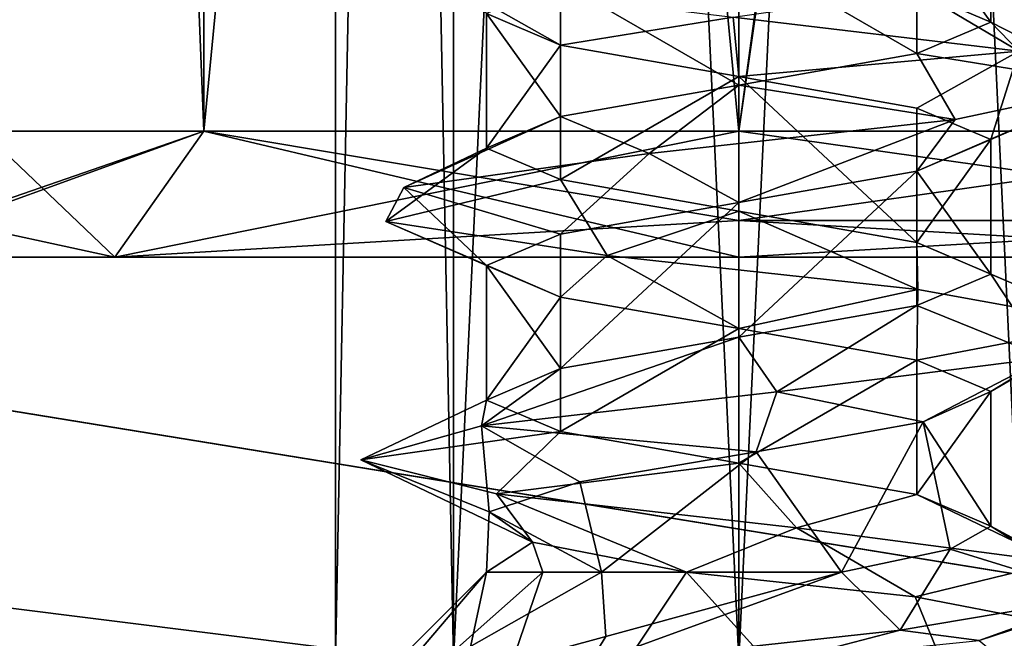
# Model space of a CAD drawing. Header units: millimetres. Extents: x -50 to 50, y -22 to 96.
# Tile 231 of 374: x 19.15 to 23.05, y -19.51 to -17.06. Entities that reach past the tile are written whole.
import ezdxf

# ---------------------------------------------------------------- set-up
doc = ezdxf.new("R2010")
doc.units = ezdxf.units.MM
doc.header["$LTSCALE"] = 65.185185
for name, color, linetype in [('1231', 7, 'CONTINUOUS'), ('1233', 7, 'CONTINUOUS'), ('1239', 7, 'CONTINUOUS'), ('1287', 7, 'CONTINUOUS'), ('1288', 7, 'CONTINUOUS'), ('1289', 7, 'CONTINUOUS'), ('1290', 7, 'CONTINUOUS'), ('1298', 7, 'CONTINUOUS'), ('1301', 7, 'CONTINUOUS'), ('1304', 7, 'CONTINUOUS'), ('1307', 7, 'CONTINUOUS'), ('1339', 7, 'CONTINUOUS'), ('1340', 7, 'CONTINUOUS'), ('1342', 7, 'CONTINUOUS'), ('1343', 7, 'CONTINUOUS'), ('3077', 7, 'CONTINUOUS'), ('3080', 7, 'CONTINUOUS'), ('3121', 7, 'CONTINUOUS'), ('3123', 7, 'CONTINUOUS'), ('3126', 7, 'CONTINUOUS'), ('3128', 7, 'CONTINUOUS'), ('3223', 7, 'CONTINUOUS'), ('3226', 7, 'CONTINUOUS'), ('3267', 7, 'CONTINUOUS'), ('3269', 7, 'CONTINUOUS'), ('3272', 7, 'CONTINUOUS'), ('3274', 7, 'CONTINUOUS'), ('3723', 7, 'CONTINUOUS'), ('3724', 7, 'CONTINUOUS'), ('3756', 7, 'CONTINUOUS'), ('3757', 7, 'CONTINUOUS'), ('3857', 7, 'CONTINUOUS'), ('3858', 7, 'CONTINUOUS'), ('3890', 7, 'CONTINUOUS'), ('3891', 7, 'CONTINUOUS')]:
    doc.layers.add(name, color=color, linetype=linetype)

msp = doc.modelspace()

# ---------------------------------------------------------------- linework, layer by layer
at = {"layer": '1231', "color": 7, "linetype": 'CONTINUOUS', "true_color": 0xe0f2ff}
for points in [[(39.9586, -22, -50), (-39.9586, -22, -50), (39.9586, -14, -50), (39.9586, -22, -50)], [(39.9586, -14, -50), (-39.9586, -22, -50), (24, -14, -50), (39.9586, -14, -50)], [(24, -14, -50), (-39.9586, -22, -50), (0, -15.5, -50), (24, -14, -50)]]:
    msp.add_3dface(points, dxfattribs=at)
at = {"layer": '1233', "color": 7, "linetype": 'CONTINUOUS', "true_color": 0xe0f2ff}
for points in [[(0, -15.5, 50), (39.9586, -22, 50), (10.6231, -11.2872, 50), (0, -15.5, 50)], [(39.9586, -22, 50), (24, -14, 50), (10.6231, -11.2872, 50), (39.9586, -22, 50)], [(-39.9586, -22, 50), (39.9586, -22, 50), (-39.9586, -14, 50), (-39.9586, -22, 50)], [(39.9586, -22, 50), (-24, -14, 50), (-39.9586, -14, 50), (39.9586, -22, 50)], [(-24, -14, 50), (39.9586, -22, 50), (0, -15.5, 50), (-24, -14, 50)]]:
    msp.add_3dface(points, dxfattribs=at)
at = {"layer": '1239', "color": 7, "linetype": 'CONTINUOUS', "true_color": 0xe0f2ff}
for points in [[(-22, -18, 38.5), (24.5, -18, -38.5), (-24.5, -18, 38.5), (-22, -18, 38.5)], [(-24.5, -18, 38.5), (24.5, -18, -38.5), (5.375, -18, -32), (-24.5, -18, 38.5)], [(22, -18, 38.5), (24.5, -18, -38.5), (-22, -18, 38.5), (22, -18, 38.5)], [(-19.5251, -18, 39.5251), (22, -18, 38.5), (-22, -18, 38.5), (-19.5251, -18, 39.5251)], [(-19.5251, -18, -39.5251), (-22, -18, -38.5), (19.5251, -18, -39.5251), (-19.5251, -18, -39.5251)], [(19.5251, -18, -39.5251), (-22, -18, -38.5), (22, -18, -38.5), (19.5251, -18, -39.5251)], [(22, -18, -38.5), (-22, -18, -38.5), (-3.875, -18, -35), (22, -18, -38.5)], [(19.5251, -18, 39.5251), (22, -18, 38.5), (-19.5251, -18, 39.5251), (19.5251, -18, 39.5251)], [(-18.5, -18, 42), (19.5251, -18, 39.5251), (-19.5251, -18, 39.5251), (-18.5, -18, 42)], [(18.5, -18, -42), (-19.5251, -18, -39.5251), (19.5251, -18, -39.5251), (18.5, -18, -42)], [(18.5, -18, 42), (19.5251, -18, 39.5251), (-18.5, -18, 42), (18.5, -18, 42)], [(24.5, -18, -38.5), (22, -18, -38.5), (-3.875, -18, -35), (24.5, -18, -38.5)], [(-3.5, -18, -35), (24.5, -18, -38.5), (-3.875, -18, -35), (-3.5, -18, -35)], [(24.5, -18, -38.5), (-3.5, -18, -35), (-1.25, -18, -35), (24.5, -18, -38.5)], [(24.5, -18, -38.5), (-1.25, -18, -35), (1.375, -18, -35), (24.5, -18, -38.5)], [(1.625, -18, -35), (24.5, -18, -38.5), (1.375, -18, -35), (1.625, -18, -35)], [(24.5, -18, -38.5), (1.625, -18, -35), (4.1875, -18, -35), (24.5, -18, -38.5)], [(5.375, -18, -32.3191), (24.5, -18, -38.5), (3.625, -18, -32.3191), (5.375, -18, -32.3191)], [(3.625, -18, -32.3191), (24.5, -18, -38.5), (5.1875, -18, -33.7234), (3.625, -18, -32.3191)], [(4.4375, -18, -35), (24.5, -18, -38.5), (4.1875, -18, -35), (4.4375, -18, -35)], [(4.8125, -18, -34.9362), (24.5, -18, -38.5), (4.4375, -18, -35), (4.8125, -18, -34.9362)], [(5.0625, -18, -34.8085), (24.5, -18, -38.5), (4.8125, -18, -34.9362), (5.0625, -18, -34.8085)], [(5.3125, -18, -34.5532), (24.5, -18, -38.5), (5.0625, -18, -34.8085), (5.3125, -18, -34.5532)], [(5.1875, -18, -33.7234), (24.5, -18, -38.5), (5.3125, -18, -33.9149), (5.1875, -18, -33.7234)], [(5.3125, -18, -33.9149), (24.5, -18, -38.5), (5.375, -18, -34.1702), (5.3125, -18, -33.9149)], [(5.375, -18, -34.2979), (24.5, -18, -38.5), (5.3125, -18, -34.5532), (5.375, -18, -34.2979)], [(5.375, -18, -32), (24.5, -18, -38.5), (5.375, -18, -32.3191), (5.375, -18, -32)], [(5.375, -18, -34.1702), (24.5, -18, -38.5), (5.375, -18, -34.2979), (5.375, -18, -34.1702)], [(24.5, -18, 38.5), (24.5, -18, -38.5), (22, -18, 38.5), (24.5, -18, 38.5)]]:
    msp.add_3dface(points, dxfattribs=at)
at = {"layer": '1287', "color": 7, "linetype": 'CONTINUOUS', "true_color": 0xe0f2ff}
for points in [[(19, 4.5, -42), (19, -17.5, -42), (19.8787, -17.5, -39.8787), (19, 4.5, -42)], [(19.8787, 4.5, -39.8787), (19, 4.5, -42), (19.8787, -17.5, -39.8787), (19.8787, 4.5, -39.8787)], [(22, 4.5, -39), (19.8787, 4.5, -39.8787), (22, -17.5, -39), (22, 4.5, -39)], [(22, -17.5, -39), (19.8787, 4.5, -39.8787), (19.8787, -17.5, -39.8787), (22, -17.5, -39)]]:
    msp.add_3dface(points, dxfattribs=at)
at = {"layer": '1288', "color": 7, "linetype": 'CONTINUOUS', "true_color": 0xe0f2ff}
for points in [[(25, 4.5, -39), (22, 4.5, -39), (22, -17.5, -39), (25, 4.5, -39)], [(25, 4.5, -39), (22, -17.5, -39), (24.5, 0, -39), (25, 4.5, -39)], [(24.5, 0, -39), (22, -17.5, -39), (24.5, -17.5, -39), (24.5, 0, -39)]]:
    msp.add_3dface(points, dxfattribs=at)
at = {"layer": '1289', "color": 7, "linetype": 'CONTINUOUS', "true_color": 0xe0f2ff}
for points in [[(22, -17.5, 39), (22, 4.5, 39), (24.5, -17.5, 39), (22, -17.5, 39)], [(24.5, -17.5, 39), (22, 4.5, 39), (24.5, 0, 39), (24.5, -17.5, 39)]]:
    msp.add_3dface(points, dxfattribs=at)
at = {"layer": '1290', "color": 7, "linetype": 'CONTINUOUS', "true_color": 0xe0f2ff}
for points in [[(19, 4.5, 42), (19.8787, 4.5, 39.8787), (19, -17.5, 42), (19, 4.5, 42)], [(19, -17.5, 42), (19.8787, 4.5, 39.8787), (19.8787, -17.5, 39.8787), (19, -17.5, 42)], [(22, 4.5, 39), (22, -17.5, 39), (19.8787, -17.5, 39.8787), (22, 4.5, 39)], [(19.8787, 4.5, 39.8787), (22, 4.5, 39), (19.8787, -17.5, 39.8787), (19.8787, 4.5, 39.8787)]]:
    msp.add_3dface(points, dxfattribs=at)
at = {"layer": '1298', "color": 7, "linetype": 'CONTINUOUS', "true_color": 0xe0f2ff}
for points in [[(23.1315, 4.5, -43.1313), (22, 4.5, -43.6), (23.1314, -19.6, -43.1314), (23.1315, 4.5, -43.1313)], [(23.1314, -19.6, -43.1314), (22, 4.5, -43.6), (22, -19.6, -43.6), (23.1314, -19.6, -43.1314)], [(22, 4.5, -40.4), (23.1315, 4.5, -40.8687), (22, -19.6, -40.4), (22, 4.5, -40.4)], [(22, -19.6, -40.4), (23.1315, 4.5, -40.8687), (23.1314, -19.6, -40.8686), (22, -19.6, -40.4)]]:
    msp.add_3dface(points, dxfattribs=at)
at = {"layer": '1301', "color": 7, "linetype": 'CONTINUOUS', "true_color": 0xe0f2ff}
for points in [[(20.4, -19.6, -42), (20.8686, -19.6, -43.1314), (20.4, 4.5, -42), (20.4, -19.6, -42)], [(20.4, 4.5, -42), (20.8686, -19.6, -43.1314), (20.8685, 4.5, -43.1313), (20.4, 4.5, -42)], [(20.8686, -19.6, -40.8686), (20.4, -19.6, -42), (20.8685, 4.5, -40.8687), (20.8686, -19.6, -40.8686)], [(20.8685, 4.5, -40.8687), (20.4, -19.6, -42), (20.4, 4.5, -42), (20.8685, 4.5, -40.8687)], [(22, -19.6, -43.6), (22, 4.5, -43.6), (20.8685, 4.5, -43.1313), (22, -19.6, -43.6)], [(22, 4.5, -40.4), (20.8686, -19.6, -40.8686), (20.8685, 4.5, -40.8687), (22, 4.5, -40.4)], [(20.8686, -19.6, -43.1314), (22, -19.6, -43.6), (20.8685, 4.5, -43.1313), (20.8686, -19.6, -43.1314)], [(22, 4.5, -40.4), (22, -19.6, -40.4), (20.8686, -19.6, -40.8686), (22, 4.5, -40.4)]]:
    msp.add_3dface(points, dxfattribs=at)
at = {"layer": '1304', "color": 7, "linetype": 'CONTINUOUS', "true_color": 0xe0f2ff}
for points in [[(22, -19.6, 43.6), (22, 4.5, 43.6), (23.1315, 4.5, 43.1313), (22, -19.6, 43.6)], [(23.1314, -19.6, 43.1314), (22, -19.6, 43.6), (23.1315, 4.5, 43.1313), (23.1314, -19.6, 43.1314)], [(22, -19.6, 40.4), (23.1314, -19.6, 40.8686), (22, 4.5, 40.4), (22, -19.6, 40.4)], [(22, 4.5, 40.4), (23.1314, -19.6, 40.8686), (23.1315, 4.5, 40.8687), (22, 4.5, 40.4)]]:
    msp.add_3dface(points, dxfattribs=at)
at = {"layer": '1307', "color": 7, "linetype": 'CONTINUOUS', "true_color": 0xe0f2ff}
for points in [[(20.4, 4.5, 42), (20.8685, 4.5, 43.1313), (20.4, -19.6, 42), (20.4, 4.5, 42)], [(20.4, -19.6, 42), (20.8685, 4.5, 43.1313), (20.8686, -19.6, 43.1314), (20.4, -19.6, 42)], [(20.8685, 4.5, 40.8687), (20.4, 4.5, 42), (20.8686, -19.6, 40.8686), (20.8685, 4.5, 40.8687)], [(20.8686, -19.6, 40.8686), (20.4, 4.5, 42), (20.4, -19.6, 42), (20.8686, -19.6, 40.8686)], [(20.8685, 4.5, 43.1313), (22, 4.5, 43.6), (20.8686, -19.6, 43.1314), (20.8685, 4.5, 43.1313)], [(22, -19.6, 40.4), (22, 4.5, 40.4), (20.8685, 4.5, 40.8687), (22, -19.6, 40.4)], [(22, -19.6, 40.4), (20.8685, 4.5, 40.8687), (20.8686, -19.6, 40.8686), (22, -19.6, 40.4)], [(22, 4.5, 43.6), (22, -19.6, 43.6), (20.8686, -19.6, 43.1314), (22, 4.5, 43.6)]]:
    msp.add_3dface(points, dxfattribs=at)
at = {"layer": '1339', "color": 7, "linetype": 'CONTINUOUS', "true_color": 0xe0f2ff}
for points in [[(19.5251, -18, 39.5251), (18.5, -18, 42), (19.8787, -17.5, 39.8787), (19.5251, -18, 39.5251)], [(19.8787, -17.5, 39.8787), (18.5, -18, 42), (18.8536, -17.8536, 42), (19.8787, -17.5, 39.8787)], [(19, -17.5, 42), (19.8787, -17.5, 39.8787), (18.8536, -17.8536, 42), (19, -17.5, 42)], [(22, -17.5, 39), (19.5251, -18, 39.5251), (19.8787, -17.5, 39.8787), (22, -17.5, 39)], [(19.5251, -18, 39.5251), (22, -17.5, 39), (22, -17.8536, 38.8536), (19.5251, -18, 39.5251)], [(22, -18, 38.5), (19.5251, -18, 39.5251), (22, -17.8536, 38.8536), (22, -18, 38.5)]]:
    msp.add_3dface(points, dxfattribs=at)
at = {"layer": '1340', "color": 7, "linetype": 'CONTINUOUS', "true_color": 0xe0f2ff}
for points in [[(22, -17.5, 39), (24.5, -17.5, 39), (24.5, -17.8522, 38.8549), (22, -17.5, 39)], [(22, -17.8536, 38.8536), (22, -17.5, 39), (24.5, -17.8522, 38.8549), (22, -17.8536, 38.8536)], [(24.5, -18, 38.5), (22, -17.8536, 38.8536), (24.5, -17.8522, 38.8549), (24.5, -18, 38.5)], [(24.5, -18, 38.5), (22, -18, 38.5), (22, -17.8536, 38.8536), (24.5, -18, 38.5)]]:
    msp.add_3dface(points, dxfattribs=at)
at = {"layer": '1342', "color": 7, "linetype": 'CONTINUOUS', "true_color": 0xe0f2ff}
for points in [[(24.5, -17.5, -39), (22, -17.5, -39), (22, -17.8536, -38.8536), (24.5, -17.5, -39)], [(24.5, -17.5, -39), (22, -17.8536, -38.8536), (24.5, -17.8536, -38.8536), (24.5, -17.5, -39)], [(22, -18, -38.5), (24.5, -18, -38.5), (24.5, -17.8536, -38.8536), (22, -18, -38.5)], [(22, -17.8536, -38.8536), (22, -18, -38.5), (24.5, -17.8536, -38.8536), (22, -17.8536, -38.8536)]]:
    msp.add_3dface(points, dxfattribs=at)
at = {"layer": '1343', "color": 7, "linetype": 'CONTINUOUS', "true_color": 0xe0f2ff}
for points in [[(19.5251, -18, -39.5251), (19, -17.5, -42), (18.8536, -17.8536, -42), (19.5251, -18, -39.5251)], [(19, -17.5, -42), (19.5251, -18, -39.5251), (19.8787, -17.5, -39.8787), (19, -17.5, -42)], [(19.5251, -18, -39.5251), (22, -18, -38.5), (19.8787, -17.5, -39.8787), (19.5251, -18, -39.5251)], [(19.8787, -17.5, -39.8787), (22, -18, -38.5), (22, -17.8536, -38.8536), (19.8787, -17.5, -39.8787)], [(22, -17.5, -39), (19.8787, -17.5, -39.8787), (22, -17.8536, -38.8536), (22, -17.5, -39)], [(18.5, -18, -42), (19.5251, -18, -39.5251), (18.8536, -17.8536, -42), (18.5, -18, -42)]]:
    msp.add_3dface(points, dxfattribs=at)
at = {"layer": '3077', "linetype": 'CONTINUOUS'}
for points in [[(23, -18.5332, -42), (22.7312, -18.6526, -41.3179), (23, -19.0668, -42), (23, -18.5332, -42)], [(22.7312, -18.6526, -41.3179), (22.0694, -18.7721, -41.0024), (22.4078, -19.25, -41.0869), (22.7312, -18.6526, -41.3179)], [(22.839, -19.1584, -41.4558), (22.7312, -18.6526, -41.3179), (22.4078, -19.25, -41.0869), (22.839, -19.1584, -41.4558)], [(23, -19.0668, -42), (22.7312, -18.6526, -41.3179), (22.839, -19.1584, -41.4558), (23, -19.0668, -42)], [(22.0694, -18.7721, -41.0024), (21.3702, -18.8916, -41.2232), (21.4558, -19.25, -41.161), (22.0694, -18.7721, -41.0024)], [(22.4078, -19.25, -41.0869), (22.0694, -18.7721, -41.0024), (21.4558, -19.25, -41.161), (22.4078, -19.25, -41.0869)], [(21.3702, -18.8916, -41.2232), (21.0096, -19.011, -41.8616), (21.4558, -19.25, -41.161), (21.3702, -18.8916, -41.2232)], [(21.1814, -19.1305, -42.5743), (21, -19.25, -42), (21.0096, -19.011, -41.8616), (21.1814, -19.1305, -42.5743)], [(21.0096, -19.011, -41.8616), (21, -19.25, -42), (21.4558, -19.25, -41.161), (21.0096, -19.011, -41.8616)], [(21.2232, -19.25, -42.6298), (21, -19.25, -42), (21.1814, -19.1305, -42.5743), (21.2232, -19.25, -42.6298)], [(21.7932, -19.25, -42.9784), (21.2232, -19.25, -42.6298), (21.1814, -19.1305, -42.5743), (21.7932, -19.25, -42.9784)]]:
    msp.add_3dface(points, dxfattribs=at)
at = {"layer": '3080', "linetype": 'CONTINUOUS'}
for points in [[(21, -18.0332, -42), (21.2929, -18.1582, -42.7071), (21, -18.5668, -42), (21, -18.0332, -42)], [(21, -18.5668, -42), (21.2929, -18.1582, -42.7071), (21.2929, -18.6919, -42.7071), (21, -18.5668, -42)], [(21.2929, -18.1582, -42.7071), (22, -18.2832, -43), (21.2929, -18.6919, -42.7071), (21.2929, -18.1582, -42.7071)], [(21.2929, -18.6919, -42.7071), (22, -18.2832, -43), (22, -18.8168, -43), (21.2929, -18.6919, -42.7071)], [(22, -18.2832, -43), (22.7071, -18.4081, -42.7071), (22, -18.8168, -43), (22, -18.2832, -43)], [(22, -18.8168, -43), (22.7071, -18.4081, -42.7071), (22.7071, -18.9418, -42.7071), (22, -18.8168, -43)], [(22.7071, -18.4081, -42.7071), (23, -18.5332, -42), (22.7071, -18.9418, -42.7071), (22.7071, -18.4081, -42.7071)], [(23, -18.5332, -42), (23, -19.0668, -42), (22.7071, -18.9418, -42.7071), (23, -18.5332, -42)]]:
    msp.add_3dface(points, dxfattribs=at)
at = {"layer": '3121', "linetype": 'CONTINUOUS'}
for points in [[(20.6249, -21, -39.6185), (21, -19.25, -42), (19.25, -21, -42), (20.6249, -21, -39.6185)], [(21.4558, -19.25, -41.161), (21, -19.25, -42), (20.5734, -19.75, -41.5365), (21.4558, -19.25, -41.161)], [(20.5734, -19.75, -41.5365), (21, -19.25, -42), (20.6249, -21, -39.6185), (20.5734, -19.75, -41.5365)], [(21.4558, -19.25, -41.161), (20.5734, -19.75, -41.5365), (21.4727, -19.5046, -40.8616), (21.4558, -19.25, -41.161)], [(22.4078, -19.25, -41.0869), (21.4558, -19.25, -41.161), (21.4727, -19.5046, -40.8616), (22.4078, -19.25, -41.0869)], [(23.1931, -19.4431, -42), (22.9542, -19.5215, -41.1597), (24.75, -21, -42), (23.1931, -19.4431, -42)]]:
    msp.add_3dface(points, dxfattribs=at)
at = {"layer": '3123', "linetype": 'CONTINUOUS'}
for points in [[(21, -19.25, -42), (21.2232, -19.25, -42.6298), (19.25, -21, -42), (21, -19.25, -42)], [(19.25, -21, -42), (21.2232, -19.25, -42.6298), (20.6249, -21, -44.3815), (19.25, -21, -42)], [(21.2232, -19.25, -42.6298), (21.7932, -19.25, -42.9784), (20.6249, -21, -44.3815), (21.2232, -19.25, -42.6298)], [(20.6249, -21, -44.3815), (21.7932, -19.25, -42.9784), (23.3751, -21, -44.3815), (20.6249, -21, -44.3815)], [(21.7932, -19.25, -42.9784), (22.6992, -19.3476, -42.8461), (23.3751, -21, -44.3815), (21.7932, -19.25, -42.9784)], [(22.6992, -19.3476, -42.8461), (23.1931, -19.4431, -42), (23.3751, -21, -44.3815), (22.6992, -19.3476, -42.8461)]]:
    msp.add_3dface(points, dxfattribs=at)
at = {"layer": '3126', "linetype": 'CONTINUOUS'}
for points in [[(20.8594, -16.9125, -42.9742), (21.9776, -17.0476, -43.4998), (21.2929, -17.1582, -42.7071), (20.8594, -16.9125, -42.9742)], [(21, -17.0332, -42), (20.8594, -16.9125, -42.9742), (21.2929, -17.1582, -42.7071), (21, -17.0332, -42)], [(21.2929, -17.1582, -42.7071), (21.9776, -17.0476, -43.4998), (22, -17.2832, -43), (21.2929, -17.1582, -42.7071)], [(21.9776, -17.0476, -43.4998), (23.1109, -17.1827, -43.0079), (22, -17.2832, -43), (21.9776, -17.0476, -43.4998)], [(22, -17.2832, -43), (23.1109, -17.1827, -43.0079), (22.7071, -17.4082, -42.7071), (22, -17.2832, -43)], [(22.7071, -17.4082, -42.7071), (23.1109, -17.1827, -43.0079), (23, -17.5332, -42), (22.7071, -17.4082, -42.7071)], [(23.1109, -17.1827, -43.0079), (23.4906, -17.3179, -41.832), (23, -17.5332, -42), (23.1109, -17.1827, -43.0079)], [(23.4906, -17.3179, -41.832), (22.8588, -17.453, -40.7702), (22.7071, -17.6582, -41.2929), (23.4906, -17.3179, -41.832)], [(23, -17.5332, -42), (23.4906, -17.3179, -41.832), (22.7071, -17.6582, -41.2929), (23, -17.5332, -42)], [(22.8588, -17.453, -40.7702), (21.6444, -17.5881, -40.5428), (21.9999, -17.7832, -41), (22.8588, -17.453, -40.7702)], [(22.7071, -17.6582, -41.2929), (22.8588, -17.453, -40.7702), (21.9999, -17.7832, -41), (22.7071, -17.6582, -41.2929)], [(21.6444, -17.5881, -40.5428), (20.6712, -17.7232, -41.304), (21.2929, -17.9082, -41.2929), (21.6444, -17.5881, -40.5428)], [(21.9999, -17.7832, -41), (21.6444, -17.5881, -40.5428), (21.2929, -17.9082, -41.2929), (21.9999, -17.7832, -41)], [(20.5996, -17.8583, -42.5376), (21, -18.0332, -42), (20.6712, -17.7232, -41.304), (20.5996, -17.8583, -42.5376)], [(20.6712, -17.7232, -41.304), (21, -18.0332, -42), (21.2929, -17.9082, -41.2929), (20.6712, -17.7232, -41.304)], [(21.2929, -18.1582, -42.7071), (21, -18.0332, -42), (20.5996, -17.8583, -42.5376), (21.2929, -18.1582, -42.7071)], [(21.4783, -17.9935, -43.4063), (21.2929, -18.1582, -42.7071), (20.5996, -17.8583, -42.5376), (21.4783, -17.9935, -43.4063)], [(22, -18.2832, -43), (21.2929, -18.1582, -42.7071), (21.4783, -17.9935, -43.4063), (22, -18.2832, -43)], [(22.7108, -18.1286, -43.3209), (22, -18.2832, -43), (21.4783, -17.9935, -43.4063), (22.7108, -18.1286, -43.3209)], [(22.7071, -18.4081, -42.7071), (22, -18.2832, -43), (22.7108, -18.1286, -43.3209), (22.7071, -18.4081, -42.7071)], [(23.4611, -18.2637, -42.3393), (22.7071, -18.4081, -42.7071), (22.7108, -18.1286, -43.3209), (23.4611, -18.2637, -42.3393)], [(23, -18.5332, -42), (22.7071, -18.4081, -42.7071), (23.4611, -18.2637, -42.3393), (23, -18.5332, -42)], [(23.2201, -18.3988, -41.1274), (23, -18.5332, -42), (23.4611, -18.2637, -42.3393), (23.2201, -18.3988, -41.1274)], [(22.1511, -18.5339, -40.5076), (22.7312, -18.6526, -41.3179), (23.2201, -18.3988, -41.1274), (22.1511, -18.5339, -40.5076)], [(22.7312, -18.6526, -41.3179), (23, -18.5332, -42), (23.2201, -18.3988, -41.1274), (22.7312, -18.6526, -41.3179)], [(20.9797, -18.669, -40.9004), (22.0694, -18.7721, -41.0024), (22.1511, -18.5339, -40.5076), (20.9797, -18.669, -40.9004)], [(22.0694, -18.7721, -41.0024), (22.7312, -18.6526, -41.3179), (22.1511, -18.5339, -40.5076), (22.0694, -18.7721, -41.0024)], [(20.5005, -18.8042, -42.0392), (21.0096, -19.011, -41.8616), (20.9797, -18.669, -40.9004), (20.5005, -18.8042, -42.0392)], [(21.0096, -19.011, -41.8616), (21.3702, -18.8916, -41.2232), (20.9797, -18.669, -40.9004), (21.0096, -19.011, -41.8616)], [(21.3702, -18.8916, -41.2232), (22.0694, -18.7721, -41.0024), (20.9797, -18.669, -40.9004), (21.3702, -18.8916, -41.2232)], [(21.1814, -19.1305, -42.5743), (21.0096, -19.011, -41.8616), (20.5005, -18.8042, -42.0392), (21.1814, -19.1305, -42.5743)], [(21.0387, -18.9393, -43.1515), (21.1814, -19.1305, -42.5743), (20.5005, -18.8042, -42.0392), (21.0387, -18.9393, -43.1515)], [(21.7932, -19.25, -42.9784), (21.1814, -19.1305, -42.5743), (21.0387, -18.9393, -43.1515), (21.7932, -19.25, -42.9784)], [(22.2292, -19.0744, -43.4824), (21.7932, -19.25, -42.9784), (21.0387, -18.9393, -43.1515), (22.2292, -19.0744, -43.4824)], [(22.6992, -19.3476, -42.8461), (21.7932, -19.25, -42.9784), (22.2292, -19.0744, -43.4824), (22.6992, -19.3476, -42.8461)], [(23.2641, -19.2095, -42.8075), (22.6992, -19.3476, -42.8461), (22.2292, -19.0744, -43.4824), (23.2641, -19.2095, -42.8075)], [(23.1931, -19.4431, -42), (22.6992, -19.3476, -42.8461), (23.2641, -19.2095, -42.8075), (23.1931, -19.4431, -42)], [(22.6407, -19.4798, -40.6437), (22.9542, -19.5215, -41.1597), (23.4414, -19.3446, -41.5848), (22.6407, -19.4798, -40.6437)], [(22.9542, -19.5215, -41.1597), (23.1931, -19.4431, -42), (23.4414, -19.3446, -41.5848), (22.9542, -19.5215, -41.1597)], [(21.4053, -19.6149, -40.6229), (22.1848, -19.5987, -40.664), (22.6407, -19.4798, -40.6437), (21.4053, -19.6149, -40.6229)], [(22.1848, -19.5987, -40.664), (22.9542, -19.5215, -41.1597), (22.6407, -19.4798, -40.6437), (22.1848, -19.5987, -40.664)]]:
    msp.add_3dface(points, dxfattribs=at)
at = {"layer": '3128', "linetype": 'CONTINUOUS'}
for points in [[(23.1109, -17.1827, -43.0079), (21.9776, -17.0476, -43.4998), (22.7071, -16.9418, -42.7071), (23.1109, -17.1827, -43.0079)], [(23, -17.0668, -42), (23.1109, -17.1827, -43.0079), (22.7071, -16.9418, -42.7071), (23, -17.0668, -42)], [(22.7071, -17.1919, -41.2929), (23.4906, -17.3179, -41.832), (23, -17.0668, -42), (22.7071, -17.1919, -41.2929)], [(23.4906, -17.3179, -41.832), (23.1109, -17.1827, -43.0079), (23, -17.0668, -42), (23.4906, -17.3179, -41.832)], [(21.9999, -17.3169, -41), (22.8588, -17.453, -40.7702), (22.7071, -17.1919, -41.2929), (21.9999, -17.3169, -41)], [(22.8588, -17.453, -40.7702), (23.4906, -17.3179, -41.832), (22.7071, -17.1919, -41.2929), (22.8588, -17.453, -40.7702)], [(21.2929, -17.4418, -41.2929), (21.6444, -17.5881, -40.5428), (21.9999, -17.3169, -41), (21.2929, -17.4418, -41.2929)], [(21.6444, -17.5881, -40.5428), (22.8588, -17.453, -40.7702), (21.9999, -17.3169, -41), (21.6444, -17.5881, -40.5428)], [(20.6712, -17.7232, -41.304), (21.6444, -17.5881, -40.5428), (21.2929, -17.4418, -41.2929), (20.6712, -17.7232, -41.304)], [(21, -17.5668, -42), (20.6712, -17.7232, -41.304), (21.2929, -17.4418, -41.2929), (21, -17.5668, -42)], [(20.5996, -17.8583, -42.5376), (20.6712, -17.7232, -41.304), (21, -17.5668, -42), (20.5996, -17.8583, -42.5376)], [(21.2929, -17.6919, -42.7071), (20.5996, -17.8583, -42.5376), (21, -17.5668, -42), (21.2929, -17.6919, -42.7071)], [(21.4783, -17.9935, -43.4063), (20.5996, -17.8583, -42.5376), (21.2929, -17.6919, -42.7071), (21.4783, -17.9935, -43.4063)], [(22, -17.8168, -43), (21.4783, -17.9935, -43.4063), (21.2929, -17.6919, -42.7071), (22, -17.8168, -43)], [(22.7108, -18.1286, -43.3209), (21.4783, -17.9935, -43.4063), (22, -17.8168, -43), (22.7108, -18.1286, -43.3209)], [(22.7071, -17.9418, -42.7071), (22.7108, -18.1286, -43.3209), (22, -17.8168, -43), (22.7071, -17.9418, -42.7071)], [(23.4611, -18.2637, -42.3393), (22.7108, -18.1286, -43.3209), (22.7071, -17.9418, -42.7071), (23.4611, -18.2637, -42.3393)], [(23, -18.0668, -42), (23.4611, -18.2637, -42.3393), (22.7071, -17.9418, -42.7071), (23, -18.0668, -42)], [(22.7071, -18.1918, -41.2929), (23.2201, -18.3988, -41.1274), (23, -18.0668, -42), (22.7071, -18.1918, -41.2929)], [(23.2201, -18.3988, -41.1274), (23.4611, -18.2637, -42.3393), (23, -18.0668, -42), (23.2201, -18.3988, -41.1274)], [(22, -18.3168, -41), (22.1511, -18.5339, -40.5076), (22.7071, -18.1918, -41.2929), (22, -18.3168, -41)], [(22.1511, -18.5339, -40.5076), (23.2201, -18.3988, -41.1274), (22.7071, -18.1918, -41.2929), (22.1511, -18.5339, -40.5076)], [(20.9797, -18.669, -40.9004), (22.1511, -18.5339, -40.5076), (22, -18.3168, -41), (20.9797, -18.669, -40.9004)], [(21.2929, -18.4418, -41.2929), (20.9797, -18.669, -40.9004), (22, -18.3168, -41), (21.2929, -18.4418, -41.2929)], [(21, -18.5668, -42), (20.9797, -18.669, -40.9004), (21.2929, -18.4418, -41.2929), (21, -18.5668, -42)], [(21, -18.5668, -42), (21.2929, -18.6919, -42.7071), (20.5005, -18.8042, -42.0392), (21, -18.5668, -42)], [(21, -18.5668, -42), (20.5005, -18.8042, -42.0392), (20.9797, -18.669, -40.9004), (21, -18.5668, -42)], [(21.2929, -18.6919, -42.7071), (21.0387, -18.9393, -43.1515), (20.5005, -18.8042, -42.0392), (21.2929, -18.6919, -42.7071)], [(21.2929, -18.6919, -42.7071), (22, -18.8168, -43), (21.0387, -18.9393, -43.1515), (21.2929, -18.6919, -42.7071)], [(22, -18.8168, -43), (22.2292, -19.0744, -43.4824), (21.0387, -18.9393, -43.1515), (22, -18.8168, -43)], [(22, -18.8168, -43), (22.7071, -18.9418, -42.7071), (22.2292, -19.0744, -43.4824), (22, -18.8168, -43)], [(22.7071, -18.9418, -42.7071), (23.2641, -19.2095, -42.8075), (22.2292, -19.0744, -43.4824), (22.7071, -18.9418, -42.7071)], [(22.7071, -18.9418, -42.7071), (23, -19.0668, -42), (23.2641, -19.2095, -42.8075), (22.7071, -18.9418, -42.7071)], [(23, -19.0668, -42), (22.839, -19.1584, -41.4558), (23.4414, -19.3446, -41.5848), (23, -19.0668, -42)], [(23, -19.0668, -42), (23.4414, -19.3446, -41.5848), (23.2641, -19.2095, -42.8075), (23, -19.0668, -42)], [(22.839, -19.1584, -41.4558), (22.4078, -19.25, -41.0869), (22.6407, -19.4798, -40.6437), (22.839, -19.1584, -41.4558)], [(22.839, -19.1584, -41.4558), (22.6407, -19.4798, -40.6437), (23.4414, -19.3446, -41.5848), (22.839, -19.1584, -41.4558)], [(22.4078, -19.25, -41.0869), (21.4727, -19.5046, -40.8616), (21.4053, -19.6149, -40.6229), (22.4078, -19.25, -41.0869)], [(22.4078, -19.25, -41.0869), (21.4053, -19.6149, -40.6229), (22.6407, -19.4798, -40.6437), (22.4078, -19.25, -41.0869)], [(21.4727, -19.5046, -40.8616), (20.5734, -19.75, -41.5365), (21.4053, -19.6149, -40.6229), (21.4727, -19.5046, -40.8616)]]:
    msp.add_3dface(points, dxfattribs=at)
at = {"layer": '3223', "linetype": 'CONTINUOUS'}
for points in [[(23, -18.5332, 42), (22.7312, -18.6526, 42.6821), (23, -19.0668, 42), (23, -18.5332, 42)], [(22.7312, -18.6526, 42.6821), (22.0694, -18.7721, 42.9976), (22.4078, -19.25, 42.9131), (22.7312, -18.6526, 42.6821)], [(22.839, -19.1584, 42.5442), (22.7312, -18.6526, 42.6821), (22.4078, -19.25, 42.9131), (22.839, -19.1584, 42.5442)], [(23, -19.0668, 42), (22.7312, -18.6526, 42.6821), (22.839, -19.1584, 42.5442), (23, -19.0668, 42)], [(22.0694, -18.7721, 42.9976), (21.3702, -18.8916, 42.7768), (21.4558, -19.25, 42.839), (22.0694, -18.7721, 42.9976)], [(22.4078, -19.25, 42.9131), (22.0694, -18.7721, 42.9976), (21.4558, -19.25, 42.839), (22.4078, -19.25, 42.9131)], [(21.3702, -18.8916, 42.7768), (21.0096, -19.011, 42.1384), (21.4558, -19.25, 42.839), (21.3702, -18.8916, 42.7768)], [(21.1814, -19.1305, 41.4257), (21, -19.25, 42), (21.0096, -19.011, 42.1384), (21.1814, -19.1305, 41.4257)], [(21.0096, -19.011, 42.1384), (21, -19.25, 42), (21.4558, -19.25, 42.839), (21.0096, -19.011, 42.1384)], [(21.2232, -19.25, 41.3702), (21, -19.25, 42), (21.1814, -19.1305, 41.4257), (21.2232, -19.25, 41.3702)], [(21.7932, -19.25, 41.0216), (21.2232, -19.25, 41.3702), (21.1814, -19.1305, 41.4257), (21.7932, -19.25, 41.0216)]]:
    msp.add_3dface(points, dxfattribs=at)
at = {"layer": '3226', "linetype": 'CONTINUOUS'}
for points in [[(21, -18.0332, 42), (21.2929, -18.1582, 41.2929), (21, -18.5668, 42), (21, -18.0332, 42)], [(21, -18.5668, 42), (21.2929, -18.1582, 41.2929), (21.2929, -18.6919, 41.2929), (21, -18.5668, 42)], [(21.2929, -18.1582, 41.2929), (22, -18.2832, 41), (21.2929, -18.6919, 41.2929), (21.2929, -18.1582, 41.2929)], [(21.2929, -18.6919, 41.2929), (22, -18.2832, 41), (22, -18.8168, 41), (21.2929, -18.6919, 41.2929)], [(22, -18.2832, 41), (22.7071, -18.4081, 41.2929), (22, -18.8168, 41), (22, -18.2832, 41)], [(22, -18.8168, 41), (22.7071, -18.4081, 41.2929), (22.7071, -18.9418, 41.2929), (22, -18.8168, 41)], [(22.7071, -18.4081, 41.2929), (23, -18.5332, 42), (22.7071, -18.9418, 41.2929), (22.7071, -18.4081, 41.2929)], [(23, -18.5332, 42), (23, -19.0668, 42), (22.7071, -18.9418, 41.2929), (23, -18.5332, 42)]]:
    msp.add_3dface(points, dxfattribs=at)
at = {"layer": '3267', "linetype": 'CONTINUOUS'}
for points in [[(20.6249, -21, 44.3815), (21, -19.25, 42), (19.25, -21, 42), (20.6249, -21, 44.3815)], [(21.4558, -19.25, 42.839), (21, -19.25, 42), (20.5734, -19.75, 42.4635), (21.4558, -19.25, 42.839)], [(20.5734, -19.75, 42.4635), (21, -19.25, 42), (20.6249, -21, 44.3815), (20.5734, -19.75, 42.4635)], [(21.4558, -19.25, 42.839), (20.5734, -19.75, 42.4635), (21.4727, -19.5046, 43.1384), (21.4558, -19.25, 42.839)], [(22.4078, -19.25, 42.9131), (21.4558, -19.25, 42.839), (21.4727, -19.5046, 43.1384), (22.4078, -19.25, 42.9131)], [(23.1931, -19.4431, 42), (22.9542, -19.5215, 42.8403), (24.75, -21, 42), (23.1931, -19.4431, 42)]]:
    msp.add_3dface(points, dxfattribs=at)
at = {"layer": '3269', "linetype": 'CONTINUOUS'}
for points in [[(21, -19.25, 42), (21.2232, -19.25, 41.3702), (19.25, -21, 42), (21, -19.25, 42)], [(19.25, -21, 42), (21.2232, -19.25, 41.3702), (20.6249, -21, 39.6185), (19.25, -21, 42)], [(21.2232, -19.25, 41.3702), (21.7932, -19.25, 41.0216), (20.6249, -21, 39.6185), (21.2232, -19.25, 41.3702)], [(20.6249, -21, 39.6185), (21.7932, -19.25, 41.0216), (23.3751, -21, 39.6185), (20.6249, -21, 39.6185)], [(21.7932, -19.25, 41.0216), (22.6992, -19.3476, 41.1539), (23.3751, -21, 39.6185), (21.7932, -19.25, 41.0216)], [(22.6992, -19.3476, 41.1539), (23.1931, -19.4431, 42), (23.3751, -21, 39.6185), (22.6992, -19.3476, 41.1539)]]:
    msp.add_3dface(points, dxfattribs=at)
at = {"layer": '3272', "linetype": 'CONTINUOUS'}
for points in [[(20.8594, -16.9125, 41.0258), (21.9776, -17.0476, 40.5002), (21.2929, -17.1582, 41.2929), (20.8594, -16.9125, 41.0258)], [(21, -17.0332, 42), (20.8594, -16.9125, 41.0258), (21.2929, -17.1582, 41.2929), (21, -17.0332, 42)], [(21.2929, -17.1582, 41.2929), (21.9776, -17.0476, 40.5002), (22, -17.2832, 41), (21.2929, -17.1582, 41.2929)], [(21.9776, -17.0476, 40.5002), (23.1109, -17.1827, 40.9921), (22, -17.2832, 41), (21.9776, -17.0476, 40.5002)], [(22, -17.2832, 41), (23.1109, -17.1827, 40.9921), (22.7071, -17.4082, 41.2929), (22, -17.2832, 41)], [(22.7071, -17.4082, 41.2929), (23.1109, -17.1827, 40.9921), (23, -17.5332, 42), (22.7071, -17.4082, 41.2929)], [(23.1109, -17.1827, 40.9921), (23.4906, -17.3179, 42.168), (23, -17.5332, 42), (23.1109, -17.1827, 40.9921)], [(23.4906, -17.3179, 42.168), (22.8588, -17.453, 43.2298), (22.7071, -17.6582, 42.7071), (23.4906, -17.3179, 42.168)], [(23, -17.5332, 42), (23.4906, -17.3179, 42.168), (22.7071, -17.6582, 42.7071), (23, -17.5332, 42)], [(22.8588, -17.453, 43.2298), (21.6444, -17.5881, 43.4572), (21.9999, -17.7832, 43), (22.8588, -17.453, 43.2298)], [(22.7071, -17.6582, 42.7071), (22.8588, -17.453, 43.2298), (21.9999, -17.7832, 43), (22.7071, -17.6582, 42.7071)], [(21.6444, -17.5881, 43.4572), (20.6712, -17.7232, 42.696), (21.2929, -17.9082, 42.7071), (21.6444, -17.5881, 43.4572)], [(21.9999, -17.7832, 43), (21.6444, -17.5881, 43.4572), (21.2929, -17.9082, 42.7071), (21.9999, -17.7832, 43)], [(20.5996, -17.8583, 41.4624), (21, -18.0332, 42), (20.6712, -17.7232, 42.696), (20.5996, -17.8583, 41.4624)], [(20.6712, -17.7232, 42.696), (21, -18.0332, 42), (21.2929, -17.9082, 42.7071), (20.6712, -17.7232, 42.696)], [(21.2929, -18.1582, 41.2929), (21, -18.0332, 42), (20.5996, -17.8583, 41.4624), (21.2929, -18.1582, 41.2929)], [(21.4783, -17.9935, 40.5937), (21.2929, -18.1582, 41.2929), (20.5996, -17.8583, 41.4624), (21.4783, -17.9935, 40.5937)], [(22, -18.2832, 41), (21.2929, -18.1582, 41.2929), (21.4783, -17.9935, 40.5937), (22, -18.2832, 41)], [(22.7108, -18.1286, 40.6791), (22, -18.2832, 41), (21.4783, -17.9935, 40.5937), (22.7108, -18.1286, 40.6791)], [(22.7071, -18.4081, 41.2929), (22, -18.2832, 41), (22.7108, -18.1286, 40.6791), (22.7071, -18.4081, 41.2929)], [(23.4611, -18.2637, 41.6607), (22.7071, -18.4081, 41.2929), (22.7108, -18.1286, 40.6791), (23.4611, -18.2637, 41.6607)], [(23, -18.5332, 42), (22.7071, -18.4081, 41.2929), (23.4611, -18.2637, 41.6607), (23, -18.5332, 42)], [(23.2201, -18.3988, 42.8726), (23, -18.5332, 42), (23.4611, -18.2637, 41.6607), (23.2201, -18.3988, 42.8726)], [(22.1511, -18.5339, 43.4924), (22.7312, -18.6526, 42.6821), (23.2201, -18.3988, 42.8726), (22.1511, -18.5339, 43.4924)], [(22.7312, -18.6526, 42.6821), (23, -18.5332, 42), (23.2201, -18.3988, 42.8726), (22.7312, -18.6526, 42.6821)], [(20.9797, -18.669, 43.0996), (22.0694, -18.7721, 42.9976), (22.1511, -18.5339, 43.4924), (20.9797, -18.669, 43.0996)], [(22.0694, -18.7721, 42.9976), (22.7312, -18.6526, 42.6821), (22.1511, -18.5339, 43.4924), (22.0694, -18.7721, 42.9976)], [(20.5005, -18.8042, 41.9608), (21.0096, -19.011, 42.1384), (20.9797, -18.669, 43.0996), (20.5005, -18.8042, 41.9608)], [(21.0096, -19.011, 42.1384), (21.3702, -18.8916, 42.7768), (20.9797, -18.669, 43.0996), (21.0096, -19.011, 42.1384)], [(21.3702, -18.8916, 42.7768), (22.0694, -18.7721, 42.9976), (20.9797, -18.669, 43.0996), (21.3702, -18.8916, 42.7768)], [(21.1814, -19.1305, 41.4257), (21.0096, -19.011, 42.1384), (20.5005, -18.8042, 41.9608), (21.1814, -19.1305, 41.4257)], [(21.0387, -18.9393, 40.8485), (21.1814, -19.1305, 41.4257), (20.5005, -18.8042, 41.9608), (21.0387, -18.9393, 40.8485)], [(21.7932, -19.25, 41.0216), (21.1814, -19.1305, 41.4257), (21.0387, -18.9393, 40.8485), (21.7932, -19.25, 41.0216)], [(22.2292, -19.0744, 40.5176), (21.7932, -19.25, 41.0216), (21.0387, -18.9393, 40.8485), (22.2292, -19.0744, 40.5176)], [(22.6992, -19.3476, 41.1539), (21.7932, -19.25, 41.0216), (22.2292, -19.0744, 40.5176), (22.6992, -19.3476, 41.1539)], [(23.2641, -19.2095, 41.1925), (22.6992, -19.3476, 41.1539), (22.2292, -19.0744, 40.5176), (23.2641, -19.2095, 41.1925)], [(23.1931, -19.4431, 42), (22.6992, -19.3476, 41.1539), (23.2641, -19.2095, 41.1925), (23.1931, -19.4431, 42)], [(22.6407, -19.4798, 43.3563), (22.9542, -19.5215, 42.8403), (23.4414, -19.3446, 42.4152), (22.6407, -19.4798, 43.3563)], [(22.9542, -19.5215, 42.8403), (23.1931, -19.4431, 42), (23.4414, -19.3446, 42.4152), (22.9542, -19.5215, 42.8403)], [(21.4053, -19.6149, 43.3771), (22.1848, -19.5987, 43.336), (22.6407, -19.4798, 43.3563), (21.4053, -19.6149, 43.3771)], [(22.1848, -19.5987, 43.336), (22.9542, -19.5215, 42.8403), (22.6407, -19.4798, 43.3563), (22.1848, -19.5987, 43.336)]]:
    msp.add_3dface(points, dxfattribs=at)
at = {"layer": '3274', "linetype": 'CONTINUOUS'}
for points in [[(23.1109, -17.1827, 40.9921), (21.9776, -17.0476, 40.5002), (22.7071, -16.9418, 41.2929), (23.1109, -17.1827, 40.9921)], [(23, -17.0668, 42), (23.1109, -17.1827, 40.9921), (22.7071, -16.9418, 41.2929), (23, -17.0668, 42)], [(22.7071, -17.1919, 42.7071), (23.4906, -17.3179, 42.168), (23, -17.0668, 42), (22.7071, -17.1919, 42.7071)], [(23.4906, -17.3179, 42.168), (23.1109, -17.1827, 40.9921), (23, -17.0668, 42), (23.4906, -17.3179, 42.168)], [(21.9999, -17.3169, 43), (22.8588, -17.453, 43.2298), (22.7071, -17.1919, 42.7071), (21.9999, -17.3169, 43)], [(22.8588, -17.453, 43.2298), (23.4906, -17.3179, 42.168), (22.7071, -17.1919, 42.7071), (22.8588, -17.453, 43.2298)], [(21.2929, -17.4418, 42.7071), (21.6444, -17.5881, 43.4572), (21.9999, -17.3169, 43), (21.2929, -17.4418, 42.7071)], [(21.6444, -17.5881, 43.4572), (22.8588, -17.453, 43.2298), (21.9999, -17.3169, 43), (21.6444, -17.5881, 43.4572)], [(20.6712, -17.7232, 42.696), (21.6444, -17.5881, 43.4572), (21.2929, -17.4418, 42.7071), (20.6712, -17.7232, 42.696)], [(21, -17.5668, 42), (20.6712, -17.7232, 42.696), (21.2929, -17.4418, 42.7071), (21, -17.5668, 42)], [(20.5996, -17.8583, 41.4624), (20.6712, -17.7232, 42.696), (21, -17.5668, 42), (20.5996, -17.8583, 41.4624)], [(21.2929, -17.6919, 41.2929), (20.5996, -17.8583, 41.4624), (21, -17.5668, 42), (21.2929, -17.6919, 41.2929)], [(21.4783, -17.9935, 40.5937), (20.5996, -17.8583, 41.4624), (21.2929, -17.6919, 41.2929), (21.4783, -17.9935, 40.5937)], [(22, -17.8168, 41), (21.4783, -17.9935, 40.5937), (21.2929, -17.6919, 41.2929), (22, -17.8168, 41)], [(22.7108, -18.1286, 40.6791), (21.4783, -17.9935, 40.5937), (22, -17.8168, 41), (22.7108, -18.1286, 40.6791)], [(22.7071, -17.9418, 41.2929), (22.7108, -18.1286, 40.6791), (22, -17.8168, 41), (22.7071, -17.9418, 41.2929)], [(23.4611, -18.2637, 41.6607), (22.7108, -18.1286, 40.6791), (22.7071, -17.9418, 41.2929), (23.4611, -18.2637, 41.6607)], [(23, -18.0668, 42), (23.4611, -18.2637, 41.6607), (22.7071, -17.9418, 41.2929), (23, -18.0668, 42)], [(22.7071, -18.1918, 42.7071), (23.2201, -18.3988, 42.8726), (23, -18.0668, 42), (22.7071, -18.1918, 42.7071)], [(23.2201, -18.3988, 42.8726), (23.4611, -18.2637, 41.6607), (23, -18.0668, 42), (23.2201, -18.3988, 42.8726)], [(22, -18.3168, 43), (22.1511, -18.5339, 43.4924), (22.7071, -18.1918, 42.7071), (22, -18.3168, 43)], [(22.1511, -18.5339, 43.4924), (23.2201, -18.3988, 42.8726), (22.7071, -18.1918, 42.7071), (22.1511, -18.5339, 43.4924)], [(20.9797, -18.669, 43.0996), (22.1511, -18.5339, 43.4924), (22, -18.3168, 43), (20.9797, -18.669, 43.0996)], [(21.2929, -18.4418, 42.7071), (20.9797, -18.669, 43.0996), (22, -18.3168, 43), (21.2929, -18.4418, 42.7071)], [(21, -18.5668, 42), (20.9797, -18.669, 43.0996), (21.2929, -18.4418, 42.7071), (21, -18.5668, 42)], [(21, -18.5668, 42), (21.2929, -18.6919, 41.2929), (20.5005, -18.8042, 41.9608), (21, -18.5668, 42)], [(21, -18.5668, 42), (20.5005, -18.8042, 41.9608), (20.9797, -18.669, 43.0996), (21, -18.5668, 42)], [(21.2929, -18.6919, 41.2929), (21.0387, -18.9393, 40.8485), (20.5005, -18.8042, 41.9608), (21.2929, -18.6919, 41.2929)], [(21.2929, -18.6919, 41.2929), (22, -18.8168, 41), (21.0387, -18.9393, 40.8485), (21.2929, -18.6919, 41.2929)], [(22, -18.8168, 41), (22.2292, -19.0744, 40.5176), (21.0387, -18.9393, 40.8485), (22, -18.8168, 41)], [(22, -18.8168, 41), (22.7071, -18.9418, 41.2929), (22.2292, -19.0744, 40.5176), (22, -18.8168, 41)], [(22.7071, -18.9418, 41.2929), (23.2641, -19.2095, 41.1925), (22.2292, -19.0744, 40.5176), (22.7071, -18.9418, 41.2929)], [(22.7071, -18.9418, 41.2929), (23, -19.0668, 42), (23.2641, -19.2095, 41.1925), (22.7071, -18.9418, 41.2929)], [(23, -19.0668, 42), (22.839, -19.1584, 42.5442), (23.4414, -19.3446, 42.4152), (23, -19.0668, 42)], [(23, -19.0668, 42), (23.4414, -19.3446, 42.4152), (23.2641, -19.2095, 41.1925), (23, -19.0668, 42)], [(22.839, -19.1584, 42.5442), (22.4078, -19.25, 42.9131), (22.6407, -19.4798, 43.3563), (22.839, -19.1584, 42.5442)], [(22.839, -19.1584, 42.5442), (22.6407, -19.4798, 43.3563), (23.4414, -19.3446, 42.4152), (22.839, -19.1584, 42.5442)], [(22.4078, -19.25, 42.9131), (21.4727, -19.5046, 43.1384), (21.4053, -19.6149, 43.3771), (22.4078, -19.25, 42.9131)], [(22.4078, -19.25, 42.9131), (21.4053, -19.6149, 43.3771), (22.6407, -19.4798, 43.3563), (22.4078, -19.25, 42.9131)], [(21.4727, -19.5046, 43.1384), (20.5734, -19.75, 42.4635), (21.4053, -19.6149, 43.3771), (21.4727, -19.5046, 43.1384)]]:
    msp.add_3dface(points, dxfattribs=at)
at = {"layer": '3723', "linetype": 'CONTINUOUS'}
for points in [[(23, -17.5332, -42), (22.7071, -17.6582, -41.2929), (23, -18.0668, -42), (23, -17.5332, -42)], [(22.7071, -17.6582, -41.2929), (21.9999, -17.7832, -41), (22, -18.3168, -41), (22.7071, -17.6582, -41.2929)], [(22.7071, -17.6582, -41.2929), (22, -18.3168, -41), (22.7071, -18.1918, -41.2929), (22.7071, -17.6582, -41.2929)], [(22.7071, -17.6582, -41.2929), (22.7071, -18.1918, -41.2929), (23, -18.0668, -42), (22.7071, -17.6582, -41.2929)], [(21.9999, -17.7832, -41), (21.2929, -17.9082, -41.2929), (21.2929, -18.4418, -41.2929), (21.9999, -17.7832, -41)], [(21.9999, -17.7832, -41), (21.2929, -18.4418, -41.2929), (22, -18.3168, -41), (21.9999, -17.7832, -41)], [(21.2929, -17.9082, -41.2929), (21, -18.0332, -42), (21.2929, -18.4418, -41.2929), (21.2929, -17.9082, -41.2929)], [(21, -18.0332, -42), (21, -18.5668, -42), (21.2929, -18.4418, -41.2929), (21, -18.0332, -42)]]:
    msp.add_3dface(points, dxfattribs=at)
at = {"layer": '3724', "linetype": 'CONTINUOUS'}
for points in [[(23, -16.5332, -42), (22.7071, -16.6582, -41.2929), (23, -17.0668, -42), (23, -16.5332, -42)], [(22.7071, -16.6582, -41.2929), (22.0001, -16.7831, -41), (22.7071, -17.1919, -41.2929), (22.7071, -16.6582, -41.2929)], [(22.7071, -16.6582, -41.2929), (22.7071, -17.1919, -41.2929), (23, -17.0668, -42), (22.7071, -16.6582, -41.2929)], [(22.0001, -16.7831, -41), (21.2929, -16.9082, -41.2929), (21.9999, -17.3169, -41), (22.0001, -16.7831, -41)], [(22.0001, -16.7831, -41), (21.9999, -17.3169, -41), (22.7071, -17.1919, -41.2929), (22.0001, -16.7831, -41)], [(21.2929, -16.9082, -41.2929), (21, -17.0332, -42), (21.2929, -17.4418, -41.2929), (21.2929, -16.9082, -41.2929)], [(21.2929, -16.9082, -41.2929), (21.2929, -17.4418, -41.2929), (21.9999, -17.3169, -41), (21.2929, -16.9082, -41.2929)], [(21, -17.0332, -42), (21, -17.5668, -42), (21.2929, -17.4418, -41.2929), (21, -17.0332, -42)]]:
    msp.add_3dface(points, dxfattribs=at)
at = {"layer": '3756', "linetype": 'CONTINUOUS'}
for points in [[(21, -17.0332, -42), (21.2929, -17.1582, -42.7071), (21, -17.5668, -42), (21, -17.0332, -42)], [(21.2929, -17.1582, -42.7071), (21.2929, -17.6919, -42.7071), (21, -17.5668, -42), (21.2929, -17.1582, -42.7071)], [(21.2929, -17.1582, -42.7071), (22, -17.2832, -43), (21.2929, -17.6919, -42.7071), (21.2929, -17.1582, -42.7071)], [(22, -17.2832, -43), (22, -17.8168, -43), (21.2929, -17.6919, -42.7071), (22, -17.2832, -43)], [(22, -17.2832, -43), (22.7071, -17.4082, -42.7071), (22.7071, -17.9418, -42.7071), (22, -17.2832, -43)], [(22, -17.2832, -43), (22.7071, -17.9418, -42.7071), (22, -17.8168, -43), (22, -17.2832, -43)], [(22.7071, -17.4082, -42.7071), (23, -17.5332, -42), (22.7071, -17.9418, -42.7071), (22.7071, -17.4082, -42.7071)], [(23, -17.5332, -42), (23, -18.0668, -42), (22.7071, -17.9418, -42.7071), (23, -17.5332, -42)]]:
    msp.add_3dface(points, dxfattribs=at)
at = {"layer": '3757', "linetype": 'CONTINUOUS'}
msp.add_3dface([(23, -16.5332, -42), (23, -17.0668, -42), (22.7071, -16.9418, -42.7071), (23, -16.5332, -42)], dxfattribs=at)
at = {"layer": '3857', "linetype": 'CONTINUOUS'}
for points in [[(23, -17.5332, 42), (22.7071, -17.6582, 42.7071), (23, -18.0668, 42), (23, -17.5332, 42)], [(22.7071, -17.6582, 42.7071), (21.9999, -17.7832, 43), (22, -18.3168, 43), (22.7071, -17.6582, 42.7071)], [(22.7071, -17.6582, 42.7071), (22, -18.3168, 43), (22.7071, -18.1918, 42.7071), (22.7071, -17.6582, 42.7071)], [(22.7071, -17.6582, 42.7071), (22.7071, -18.1918, 42.7071), (23, -18.0668, 42), (22.7071, -17.6582, 42.7071)], [(21.9999, -17.7832, 43), (21.2929, -17.9082, 42.7071), (21.2929, -18.4418, 42.7071), (21.9999, -17.7832, 43)], [(21.9999, -17.7832, 43), (21.2929, -18.4418, 42.7071), (22, -18.3168, 43), (21.9999, -17.7832, 43)], [(21.2929, -17.9082, 42.7071), (21, -18.0332, 42), (21.2929, -18.4418, 42.7071), (21.2929, -17.9082, 42.7071)], [(21, -18.0332, 42), (21, -18.5668, 42), (21.2929, -18.4418, 42.7071), (21, -18.0332, 42)]]:
    msp.add_3dface(points, dxfattribs=at)
at = {"layer": '3858', "linetype": 'CONTINUOUS'}
for points in [[(23, -16.5332, 42), (22.7071, -16.6582, 42.7071), (23, -17.0668, 42), (23, -16.5332, 42)], [(22.7071, -16.6582, 42.7071), (22.0001, -16.7831, 43), (22.7071, -17.1919, 42.7071), (22.7071, -16.6582, 42.7071)], [(22.7071, -16.6582, 42.7071), (22.7071, -17.1919, 42.7071), (23, -17.0668, 42), (22.7071, -16.6582, 42.7071)], [(22.0001, -16.7831, 43), (21.2929, -16.9082, 42.7071), (21.9999, -17.3169, 43), (22.0001, -16.7831, 43)], [(22.0001, -16.7831, 43), (21.9999, -17.3169, 43), (22.7071, -17.1919, 42.7071), (22.0001, -16.7831, 43)], [(21.2929, -16.9082, 42.7071), (21, -17.0332, 42), (21.2929, -17.4418, 42.7071), (21.2929, -16.9082, 42.7071)], [(21.2929, -16.9082, 42.7071), (21.2929, -17.4418, 42.7071), (21.9999, -17.3169, 43), (21.2929, -16.9082, 42.7071)], [(21, -17.0332, 42), (21, -17.5668, 42), (21.2929, -17.4418, 42.7071), (21, -17.0332, 42)]]:
    msp.add_3dface(points, dxfattribs=at)
at = {"layer": '3890', "linetype": 'CONTINUOUS'}
for points in [[(21, -17.0332, 42), (21.2929, -17.1582, 41.2929), (21, -17.5668, 42), (21, -17.0332, 42)], [(21.2929, -17.1582, 41.2929), (21.2929, -17.6919, 41.2929), (21, -17.5668, 42), (21.2929, -17.1582, 41.2929)], [(21.2929, -17.1582, 41.2929), (22, -17.2832, 41), (21.2929, -17.6919, 41.2929), (21.2929, -17.1582, 41.2929)], [(22, -17.2832, 41), (22, -17.8168, 41), (21.2929, -17.6919, 41.2929), (22, -17.2832, 41)], [(22, -17.2832, 41), (22.7071, -17.4082, 41.2929), (22.7071, -17.9418, 41.2929), (22, -17.2832, 41)], [(22, -17.2832, 41), (22.7071, -17.9418, 41.2929), (22, -17.8168, 41), (22, -17.2832, 41)], [(22.7071, -17.4082, 41.2929), (23, -17.5332, 42), (22.7071, -17.9418, 41.2929), (22.7071, -17.4082, 41.2929)], [(23, -17.5332, 42), (23, -18.0668, 42), (22.7071, -17.9418, 41.2929), (23, -17.5332, 42)]]:
    msp.add_3dface(points, dxfattribs=at)
at = {"layer": '3891', "linetype": 'CONTINUOUS'}
msp.add_3dface([(23, -16.5332, 42), (23, -17.0668, 42), (22.7071, -16.9418, 41.2929), (23, -16.5332, 42)], dxfattribs=at)

doc.saveas('drawing.dxf')
